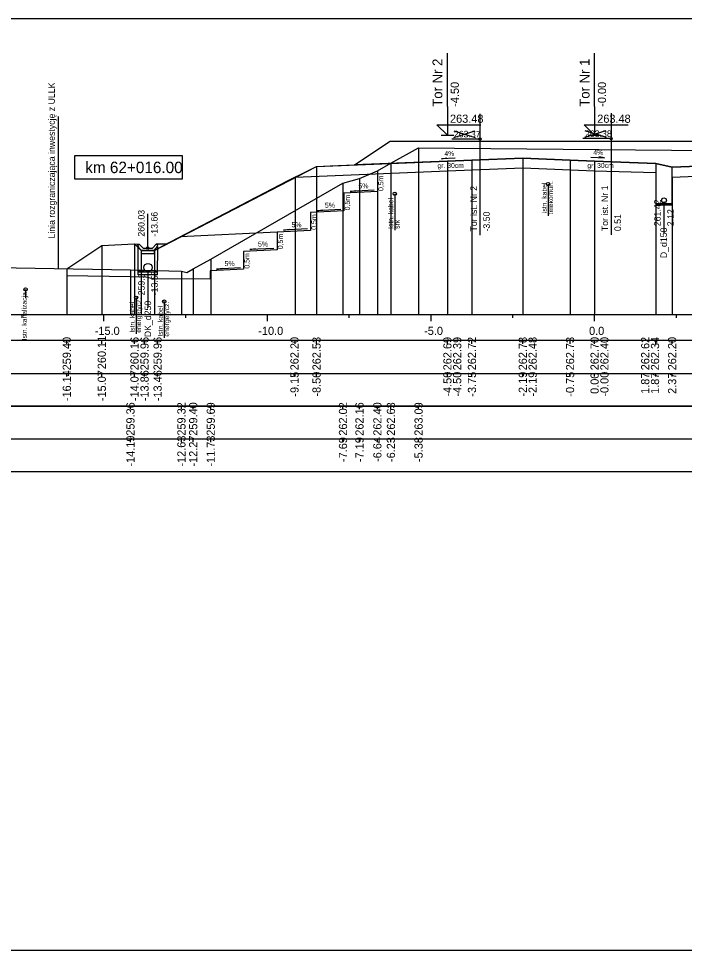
# Model space of a CAD drawing. Extents: x 6516023 to 6560129, y 5513077 to 5529206.
# Drawn here: x 6519668.11 to 6519688.46, y 5514518.16 to 5514546.66 of the extents above; entities that cross this region are included whole.
import ezdxf

# ---------------------------------------------------------------- set-up
doc = ezdxf.new("R2010")
doc.units = 0
for name, color, linetype in [('IR_default', 7, 'Continuous'), ('TOR_PRZEK_P-kable', 7, 'Continuous'), ('TOR_PRZEK_P-komponent', 7, 'Continuous'), ('TOR_PRZEK_P-odwodnienie', 7, 'Continuous'), ('TOR_PRZEK_P-opisy', 7, 'Continuous'), ('TOR_PRZEK_P-schodkowanie+wymiana', 7, 'Continuous'), ('TOR_PRZEK_P-tabelka istniejace', 7, 'Continuous'), ('TOR_PRZEK_P-tabelka projektowane', 7, 'Continuous'), ('TOR_PRZEK_P-teren istniejacy', 7, 'Continuous'), ('TOR_PRZEK_P-tory istniejace', 7, 'Continuous'), ('TOR_PRZEK_P-tory projektowane', 7, 'Continuous'), ('TOR_PRZEK_P-uklad odniesienia', 7, 'Continuous'), ('TOR_PRZEK_P-warstwa ochronna I', 7, 'Continuous'), ('TOR_PRZEK_P-warstwa ochronna II', 7, 'Continuous'), ('TOR_PS_T-granica PKP-projektowana', 7, 'Continuous'), ('TOR_PS_T-skarpy projektowane', 7, 'Continuous'), ('TOR_RAMKI-ramka+tabelka 1', 7, 'Continuous')]:
    doc.layers.add(name, color=color, linetype=linetype)

msp = doc.modelspace()

# ---------------------------------------------------------------- linework, layer by layer
at = {"layer": 'IR_default'}
msp.add_lwpolyline([(6519669.576, 5514539.004), (6519670.647, 5514539.719), (6519671.647, 5514539.769), (6519671.864, 5514539.568), (6519672.254, 5514539.568), (6519672.516, 5514539.704), (6519676.343, 5514541.702), (6519676.904, 5514541.982), (6519677.213, 5514542.137), (6519677.625, 5514542.153), (6519678.373, 5514542.183), (6519678.76, 5514542.441), (6519679.463, 5514542.91), (6519680.707, 5514542.91), (6519682.963, 5514542.91), (6519683.318, 5514542.91), (6519683.963, 5514542.91), (6519686.219, 5514542.91), (6519687.463, 5514542.91), (6519688.946, 5514542.91)], dxfattribs=at)
at = {"layer": 'TOR_PRZEK_P-kable'}
for p, q in [((6519684.293, 5514541.595), (6519684.293, 5514540.622)), ((6519679.602, 5514541.3), (6519679.602, 5514540.19)), ((6519668.317, 5514538.373), (6519668.317, 5514538.103)), ((6519671.698, 5514538.122), (6519671.698, 5514537.012)), ((6519672.558, 5514538.001), (6519672.558, 5514536.891))]:
    msp.add_line(p, q, dxfattribs=at)
for centre in [(6519684.293, 5514541.595), (6519679.602, 5514541.3), (6519668.317, 5514538.373), (6519671.698, 5514538.122), (6519672.558, 5514538.001)]:
    msp.add_circle(centre, 0.05, dxfattribs=at)
at = {"layer": 'TOR_PRZEK_P-komponent'}
msp.add_lwpolyline([(6519679.463, 5514542.91), (6519682.963, 5514542.91), (6519683.963, 5514542.91), (6519687.463, 5514542.91), (6519689.763, 5514542.91), (6519693.263, 5514542.91), (6519694.513, 5514542.91), (6519698.013, 5514542.91), (6519699.219, 5514542.106), (6519696.017, 5514542.234), (6519695.513, 5514542.254), (6519693.613, 5514542.33), (6519692.262, 5514542.276), (6519691.513, 5514542.246), (6519688.083, 5514542.109), (6519687.583, 5514542.226), (6519685.713, 5514542.301), (6519684.963, 5514542.331), (6519683.518, 5514542.389), (6519681.963, 5514542.327), (6519681.213, 5514542.297), (6519678.373, 5514542.183), (6519678.373, 5514542.183)], close=True, dxfattribs=at)
at = {"layer": 'TOR_PRZEK_P-odwodnienie'}
for p, q in [((6519687.833, 5514541.023), (6519687.833, 5514540.087)), ((6519672.054, 5514539.638), (6519672.054, 5514540.682)), ((6519671.746, 5514539.733), (6519671.794, 5514539.757)), ((6519671.763, 5514538.821), (6519671.76, 5514539.685)), ((6519671.914, 5514539.638), (6519671.794, 5514539.757)), ((6519672.194, 5514539.638), (6519672.314, 5514539.757)), ((6519672.314, 5514539.757), (6519672.361, 5514539.733)), ((6519672.353, 5514538.821), (6519672.356, 5514539.687)), ((6519671.864, 5514539.568), (6519672.244, 5514539.568)), ((6519671.914, 5514539.638), (6519672.194, 5514539.638)), ((6519672.353, 5514538.9), (6519671.763, 5514538.9)), ((6519672.353, 5514538.82), (6519671.763, 5514538.82)), ((6519672.058, 5514538.92), (6519672.058, 5514537.816))]:
    msp.add_line(p, q, dxfattribs=at)
for points in [[(6519687.583, 5514542.226), (6519687.583, 5514540.963), (6519688.083, 5514540.963), (6519688.083, 5514542.109)], [(6519687.583, 5514541.003), (6519688.083, 5514541.003)], [(6519671.647, 5514539.769), (6519671.794, 5514539.757)], [(6519671.794, 5514539.638), (6519671.746, 5514539.733)], [(6519672.626, 5514539.761), (6519672.313, 5514539.757)], [(6519672.314, 5514539.638), (6519672.361, 5514539.733)], [(6519671.864, 5514539.568), (6519671.794, 5514539.638)], [(6519672.254, 5514539.568), (6519671.854, 5514539.568), (6519671.854, 5514539.468), (6519672.254, 5514539.468), (6519672.254, 5514539.568)], [(6519672.244, 5514539.568), (6519672.314, 5514539.638)]]:
    msp.add_lwpolyline(points, dxfattribs=at)
for centre, radius in [((6519687.833, 5514541.098), 0.075), ((6519687.833, 5514541.023), 0.03), ((6519672.054, 5514539.638), 0.035), ((6519672.058, 5514539.045), 0.125), ((6519672.058, 5514538.92), 0.03)]:
    msp.add_circle(centre, radius, dxfattribs=at)
at = {"layer": 'TOR_PRZEK_P-opisy'}
for points in [[(6519681.446, 5514542.39), (6519681.028, 5514542.371), (6519681.196, 5514542.4)], [(6519685.593, 5514542.421), (6519686.011, 5514542.402), (6519685.843, 5514542.43)]]:
    msp.add_lwpolyline(points, dxfattribs=at)
at = {"layer": 'TOR_PRZEK_P-schodkowanie+wymiana'}
for p, q in [((6519679.072, 5514541.911), (6519679.072, 5514541.368)), ((6519679.072, 5514541.368), (6519678.05, 5514541.317)), ((6519678.05, 5514541.317), (6519678.05, 5514540.774)), ((6519678.05, 5514540.774), (6519677.027, 5514540.723)), ((6519677.027, 5514540.723), (6519677.027, 5514540.18)), ((6519676.004, 5514540.129), (6519673.047, 5514539.981)), ((6519677.027, 5514540.18), (6519676.004, 5514540.129)), ((6519676.004, 5514540.129), (6519676.004, 5514539.586)), ((6519676.004, 5514539.586), (6519674.981, 5514539.534)), ((6519674.981, 5514539.534), (6519674.981, 5514538.991)), ((6519674.981, 5514538.991), (6519673.958, 5514538.94)), ((6519673.958, 5514538.94), (6519673.958, 5514538.701))]:
    msp.add_line(p, q, dxfattribs=at)
for points in [[(6519669.576, 5514538.804), (6519671.518, 5514538.771), (6519671.954, 5514538.759)], [(6519673.958, 5514538.701), (6519672.254, 5514538.687), (6519671.954, 5514538.759)]]:
    msp.add_lwpolyline(points, dxfattribs=at)
at = {"layer": 'TOR_PRZEK_P-tabelka istniejace'}
for p, q in [((6519671.523, 5514534.706), (6519671.523, 5514534.806)), ((6519673.082, 5514534.706), (6519673.082, 5514534.806)), ((6519673.442, 5514534.706), (6519673.442, 5514534.806)), ((6519673.978, 5514534.706), (6519673.978, 5514534.806)), ((6519678.021, 5514534.706), (6519678.021, 5514534.806)), ((6519678.525, 5514534.706), (6519678.525, 5514534.806)), ((6519679.072, 5514534.706), (6519679.072, 5514534.806)), ((6519679.487, 5514534.706), (6519679.487, 5514534.806)), ((6519680.332, 5514534.706), (6519680.332, 5514534.806)), ((6519634.663, 5514533.806), (6519728.463, 5514533.806)), ((6519671.523, 5514533.706), (6519671.523, 5514533.806)), ((6519673.082, 5514533.706), (6519673.082, 5514533.806)), ((6519673.442, 5514533.706), (6519673.442, 5514533.806)), ((6519673.978, 5514533.706), (6519673.978, 5514533.806)), ((6519678.021, 5514533.706), (6519678.021, 5514533.806)), ((6519678.525, 5514533.706), (6519678.525, 5514533.806)), ((6519679.072, 5514533.706), (6519679.072, 5514533.806)), ((6519679.487, 5514533.706), (6519679.487, 5514533.806)), ((6519680.332, 5514533.706), (6519680.332, 5514533.806))]:
    msp.add_line(p, q, dxfattribs=at)
for points in [[(6519680.332, 5514542.7), (6519680.332, 5514537.806), (6519680.332, 5514537.676), (6519680.332, 5514537.606)], [(6519679.487, 5514542.237), (6519679.487, 5514537.806), (6519679.487, 5514537.676), (6519679.487, 5514537.606)], [(6519679.072, 5514542.004), (6519679.072, 5514537.806), (6519679.072, 5514537.676), (6519679.072, 5514537.606)], [(6519678.525, 5514541.77), (6519678.525, 5514537.806), (6519678.525, 5514537.676), (6519678.525, 5514537.606)], [(6519678.021, 5514541.622), (6519678.021, 5514537.806), (6519678.021, 5514537.676), (6519678.021, 5514537.606)], [(6519673.978, 5514539.296), (6519673.978, 5514537.806), (6519673.978, 5514537.676), (6519673.978, 5514537.606)], [(6519671.523, 5514538.971), (6519671.523, 5514537.806), (6519671.523, 5514537.676), (6519671.523, 5514537.606)], [(6519673.082, 5514538.927), (6519673.082, 5514537.806), (6519673.082, 5514537.676), (6519673.082, 5514537.606)], [(6519673.442, 5514539.002), (6519673.442, 5514537.806), (6519673.442, 5514537.676), (6519673.442, 5514537.606)]]:
    msp.add_lwpolyline(points, dxfattribs=at)
msp.add_lwpolyline([(6519634.663, 5514534.806), (6519634.663, 5514532.806), (6519728.463, 5514532.806), (6519728.463, 5514534.806)], close=True, dxfattribs=at)
at = {"layer": 'TOR_PRZEK_P-tabelka projektowane'}
for p, q in [((6519669.576, 5514536.706), (6519669.576, 5514536.806)), ((6519670.647, 5514536.706), (6519670.647, 5514536.806)), ((6519671.647, 5514536.706), (6519671.647, 5514536.806)), ((6519671.954, 5514536.706), (6519671.954, 5514536.806)), ((6519672.354, 5514536.706), (6519672.354, 5514536.806)), ((6519676.561, 5514536.706), (6519676.561, 5514536.806)), ((6519677.213, 5514536.706), (6519677.213, 5514536.806)), ((6519681.213, 5514536.706), (6519681.213, 5514536.806)), ((6519681.213, 5514536.706), (6519681.213, 5514536.806)), ((6519681.963, 5514536.706), (6519681.963, 5514536.806)), ((6519683.518, 5514536.706), (6519683.518, 5514536.806)), ((6519683.518, 5514536.706), (6519683.518, 5514536.806)), ((6519684.963, 5514536.706), (6519684.963, 5514536.806)), ((6519685.713, 5514536.706), (6519685.713, 5514536.806)), ((6519685.713, 5514536.706), (6519685.713, 5514536.806)), ((6519687.583, 5514536.706), (6519687.583, 5514536.806)), ((6519687.583, 5514536.706), (6519687.583, 5514536.806)), ((6519688.083, 5514536.706), (6519688.083, 5514536.806)), ((6519634.663, 5514535.806), (6519728.463, 5514535.806)), ((6519669.576, 5514535.706), (6519669.576, 5514535.806)), ((6519670.647, 5514535.706), (6519670.647, 5514535.806)), ((6519671.647, 5514535.706), (6519671.647, 5514535.806)), ((6519671.954, 5514535.706), (6519671.954, 5514535.806)), ((6519672.354, 5514535.706), (6519672.354, 5514535.806)), ((6519676.561, 5514535.706), (6519676.561, 5514535.806)), ((6519677.213, 5514535.706), (6519677.213, 5514535.806)), ((6519681.213, 5514535.706), (6519681.213, 5514535.806)), ((6519681.213, 5514535.706), (6519681.213, 5514535.806)), ((6519681.963, 5514535.706), (6519681.963, 5514535.806)), ((6519683.518, 5514535.706), (6519683.518, 5514535.806)), ((6519683.518, 5514535.706), (6519683.518, 5514535.806)), ((6519684.963, 5514535.706), (6519684.963, 5514535.806)), ((6519685.713, 5514535.706), (6519685.713, 5514535.806)), ((6519685.713, 5514535.706), (6519685.713, 5514535.806)), ((6519687.583, 5514535.706), (6519687.583, 5514535.806)), ((6519687.583, 5514535.706), (6519687.583, 5514535.806)), ((6519688.083, 5514535.706), (6519688.083, 5514535.806))]:
    msp.add_line(p, q, dxfattribs=at)
for points in [[(6519681.213, 5514542.297), (6519681.213, 5514537.806), (6519681.213, 5514537.676), (6519681.213, 5514537.606)], [(6519681.963, 5514542.327), (6519681.963, 5514537.806), (6519681.963, 5514537.676), (6519681.963, 5514537.606)], [(6519683.518, 5514542.389), (6519683.518, 5514537.806), (6519683.518, 5514537.676), (6519683.518, 5514537.606)], [(6519684.963, 5514542.331), (6519684.963, 5514537.806), (6519684.963, 5514537.676), (6519684.963, 5514537.606)], [(6519685.713, 5514542.301), (6519685.713, 5514537.806), (6519685.713, 5514537.676), (6519685.713, 5514537.606)], [(6519677.213, 5514542.137), (6519677.213, 5514537.806), (6519677.213, 5514537.676), (6519677.213, 5514537.606)], [(6519681.213, 5514541.997), (6519681.213, 5514537.806), (6519681.213, 5514537.676), (6519681.213, 5514537.606)], [(6519683.518, 5514542.089), (6519683.518, 5514537.806), (6519683.518, 5514537.676), (6519683.518, 5514537.606)], [(6519685.713, 5514542.001), (6519685.713, 5514537.806), (6519685.713, 5514537.676), (6519685.713, 5514537.606)], [(6519687.583, 5514542.226), (6519687.583, 5514537.806), (6519687.583, 5514537.676), (6519687.583, 5514537.606)], [(6519676.561, 5514541.811), (6519676.561, 5514537.806), (6519676.561, 5514537.676), (6519676.561, 5514537.606)], [(6519687.583, 5514541.948), (6519687.583, 5514537.806), (6519687.583, 5514537.676), (6519687.583, 5514537.606)], [(6519688.083, 5514541.809), (6519688.083, 5514537.806), (6519688.083, 5514537.676), (6519688.083, 5514537.606)], [(6519670.647, 5514539.719), (6519670.647, 5514537.806), (6519670.647, 5514537.676), (6519670.647, 5514537.606)], [(6519671.647, 5514539.769), (6519671.647, 5514537.806), (6519671.647, 5514537.676), (6519671.647, 5514537.606)], [(6519671.854, 5514539.568), (6519671.854, 5514537.806), (6519671.854, 5514537.676), (6519671.854, 5514537.606)], [(6519672.254, 5514539.568), (6519672.254, 5514537.806), (6519672.254, 5514537.676), (6519672.254, 5514537.606)], [(6519669.576, 5514539.004), (6519669.576, 5514537.806), (6519669.576, 5514537.676), (6519669.576, 5514537.606)]]:
    msp.add_lwpolyline(points, dxfattribs=at)
msp.add_lwpolyline([(6519634.663, 5514536.806), (6519634.663, 5514534.806), (6519728.463, 5514534.806), (6519728.463, 5514536.806)], close=True, dxfattribs=at)
at = {"layer": 'TOR_PRZEK_P-teren istniejacy'}
msp.add_lwpolyline([(6519643.535, 5514539.457), (6519671.523, 5514538.971), (6519673.082, 5514538.927), (6519673.246, 5514538.895), (6519673.442, 5514539.002), (6519673.978, 5514539.296), (6519678.021, 5514541.622), (6519678.525, 5514541.77), (6519679.072, 5514542.004), (6519679.487, 5514542.237), (6519680.332, 5514542.7), (6519690.276, 5514542.614), (6519695.115, 5514542.548), (6519698.467, 5514542.493), (6519698.984, 5514542.347), (6519699.541, 5514542.11), (6519699.887, 5514541.99), (6519700.595, 5514541.842), (6519703.591, 5514540.224), (6519707.242, 5514538.45), (6519707.876, 5514538.471), (6519708.342, 5514538.621), (6519710.517, 5514539.573)], dxfattribs=at)
at = {"layer": 'TOR_PRZEK_P-tory istniejace'}
for p, q in [((6519682.209, 5514543.749), (6519682.209, 5514540.029)), ((6519686.218, 5514543.761), (6519686.218, 5514540.041)), ((6519681.41, 5514543.021), (6519682.062, 5514543.224)), ((6519681.41, 5514543.224), (6519682.062, 5514543.021)), ((6519685.419, 5514543.033), (6519686.071, 5514543.236)), ((6519685.419, 5514543.236), (6519686.071, 5514543.033)), ((6519682.21, 5514542.974), (6519681.344, 5514542.974)), ((6519686.219, 5514542.986), (6519685.353, 5514542.986))]:
    msp.add_line(p, q, dxfattribs=at)
for centre in [(6519682.21, 5514542.974), (6519686.219, 5514542.986)]:
    msp.add_circle(centre, 0.035, dxfattribs=at)
at = {"layer": 'TOR_PRZEK_P-tory projektowane'}
for p, q in [((6519681.213, 5514543.968), (6519681.213, 5514545.6)), ((6519685.713, 5514543.968), (6519685.713, 5514545.6)), ((6519681.213, 5514543.968), (6519681.213, 5514543.09)), ((6519685.713, 5514543.968), (6519685.713, 5514543.09)), ((6519681.213, 5514543.09), (6519680.894, 5514543.409)), ((6519680.894, 5514543.409), (6519682.238, 5514543.409)), ((6519685.713, 5514543.09), (6519685.394, 5514543.409)), ((6519685.394, 5514543.409), (6519686.738, 5514543.409)), ((6519681.021, 5514543.09), (6519681.405, 5514543.09)), ((6519685.521, 5514543.09), (6519685.905, 5514543.09))]:
    msp.add_line(p, q, dxfattribs=at)
at = {"layer": 'TOR_PRZEK_P-uklad odniesienia'}
for p, q in [((6519638.463, 5514537.606), (6519728.463, 5514537.606)), ((6519668.213, 5514537.506), (6519668.213, 5514537.606)), ((6519670.713, 5514537.406), (6519670.713, 5514537.606)), ((6519673.213, 5514537.506), (6519673.213, 5514537.606)), ((6519675.713, 5514537.406), (6519675.713, 5514537.606)), ((6519678.213, 5514537.506), (6519678.213, 5514537.606)), ((6519680.713, 5514537.406), (6519680.713, 5514537.606)), ((6519683.213, 5514537.506), (6519683.213, 5514537.606)), ((6519685.713, 5514537.406), (6519685.713, 5514537.606)), ((6519688.213, 5514537.506), (6519688.213, 5514537.606))]:
    msp.add_line(p, q, dxfattribs=at)
msp.add_lwpolyline([(6519673.113, 5514542.456), (6519669.813, 5514542.456), (6519669.813, 5514541.756), (6519673.113, 5514541.756)], close=True, dxfattribs=at)
at = {"layer": 'TOR_PRZEK_P-warstwa ochronna I'}
for points in [[(6519676.561, 5514541.811), (6519681.213, 5514541.997), (6519683.518, 5514542.089), (6519685.713, 5514542.001), (6519687.583, 5514541.948)], [(6519688.083, 5514541.809), (6519691.513, 5514541.946), (6519693.613, 5514542.03), (6519696.263, 5514541.924), (6519700.863, 5514541.74)]]:
    msp.add_lwpolyline(points, dxfattribs=at)
at = {"layer": 'TOR_PRZEK_P-warstwa ochronna II'}
msp.add_lwpolyline([(6519669.576, 5514539.004), (6519670.647, 5514539.719), (6519671.647, 5514539.769), (6519671.854, 5514539.568), (6519672.254, 5514539.568), (6519677.213, 5514542.137), (6519681.213, 5514542.297), (6519681.963, 5514542.327), (6519683.518, 5514542.389), (6519684.963, 5514542.331), (6519685.713, 5514542.301), (6519687.583, 5514542.226), (6519688.083, 5514542.109), (6519691.513, 5514542.246)], dxfattribs=at)
at = {"layer": 'TOR_PS_T-granica PKP-projektowana'}
msp.add_line((6519669.326, 5514539.009), (6519669.326, 5514543.666), dxfattribs=at)
at = {"layer": 'TOR_PS_T-skarpy projektowane'}
for points in [[(6519678.979, 5514541.413), (6519678.244, 5514541.373), (6519678.417, 5514541.404)], [(6519677.957, 5514540.818), (6519677.221, 5514540.779), (6519677.394, 5514540.81)], [(6519676.934, 5514540.224), (6519676.198, 5514540.185), (6519676.371, 5514540.215)], [(6519675.911, 5514539.63), (6519675.176, 5514539.59), (6519675.348, 5514539.621)], [(6519674.888, 5514539.036), (6519674.153, 5514538.996), (6519674.325, 5514539.027)]]:
    msp.add_lwpolyline(points, dxfattribs=at)
at = {"layer": 'TOR_RAMKI-ramka+tabelka 1'}
msp.add_lwpolyline([(6519632.013, 5514546.656), (6519879.513, 5514546.656), (6519879.513, 5514518.156), (6519632.013, 5514518.156)], close=True, dxfattribs=at)

# ---------------------------------------------------------------- texts
at = {"layer": 'TOR_PRZEK_P-kable'}
for s, height, p in [('Istn. kabel', 0.14999, (6519684.249, 5514540.698)), ('telekomun.', 0.15, (6519684.443, 5514540.67)), ('Istn. kabel', 0.14999, (6519679.557, 5514540.226)), ('srk', 0.15, (6519679.751, 5514540.226)), ('Istn. kanalizacja', 0.14999, (6519668.355, 5514536.816)), ('energetycz.', 0.14999, (6519671.847, 5514537.048)), ('Istn. kabel', 0.14999, (6519671.653, 5514537.048)), ('Istn. kabel', 0.14999, (6519672.513, 5514536.927)), ('energetycz.', 0.14999, (6519672.707, 5514536.928))]:
    msp.add_text(s, height=height, rotation=90.0511, dxfattribs=at).set_placement(p)
at = {"layer": 'TOR_PRZEK_P-odwodnienie'}
for s, p in [('261.42', (6519687.733, 5514540.307)), ('2.12', (6519688.133, 5514540.307)), ('260.03', (6519671.954, 5514539.988)), ('-13.66', (6519672.354, 5514539.988)), ('D_d150', (6519687.925, 5514539.329)), ('259.31', (6519671.958, 5514538.194)), ('-13.55', (6519672.358, 5514538.194)), ('DK_d250', (6519672.155, 5514536.912))]:
    msp.add_text(s, height=0.2, rotation=90, dxfattribs=at).set_placement(p)
at = {"layer": 'TOR_PRZEK_P-opisy'}
for rotation, p in [(0.1515, (6519681.123, 5514542.455)), (359.8485, (6519685.672, 5514542.487))]:
    msp.add_text('4%', height=0.15, rotation=rotation, dxfattribs=at).set_placement(p)
at = {"layer": 'TOR_PRZEK_P-schodkowanie+wymiana'}
for p in [(6519679.255, 5514541.384), (6519678.232, 5514540.79), (6519677.209, 5514540.196), (6519676.186, 5514539.601), (6519675.163, 5514539.007)]:
    msp.add_text('0,5m', height=0.1545, rotation=90, dxfattribs=at).set_placement(p)
at = {"layer": 'TOR_PRZEK_P-tabelka istniejace'}
for s, p in [('259.36', (6519671.648, 5514533.898)), ('259.32', (6519673.207, 5514533.9)), ('259.40', (6519673.567, 5514533.898)), ('259.69', (6519674.103, 5514533.898)), ('262.02', (6519678.146, 5514533.9)), ('262.16', (6519678.65, 5514533.898)), ('262.40', (6519679.197, 5514533.898)), ('262.63', (6519679.612, 5514533.898)), ('263.09', (6519680.457, 5514533.898)), ('-14.19', (6519671.648, 5514532.955)), ('-12.63', (6519673.207, 5514532.954)), ('-12.27', (6519673.567, 5514532.955)), ('-11.73', (6519674.103, 5514532.954)), ('-7.69', (6519678.146, 5514533.094)), ('-7.19', (6519678.65, 5514533.094)), ('-6.64', (6519679.197, 5514533.095)), ('-6.23', (6519679.612, 5514533.094)), ('-5.38', (6519680.457, 5514533.094))]:
    msp.add_text(s, height=0.25, rotation=90, dxfattribs=at).set_placement(p)
at = {"layer": 'TOR_PRZEK_P-tabelka projektowane'}
for s, p in [('259.40', (6519669.701, 5514535.898)), ('260.11', (6519670.772, 5514535.933)), ('260.16', (6519671.772, 5514535.898)), ('259.96', (6519672.079, 5514535.898)), ('259.96', (6519672.479, 5514535.898)), ('262.20', (6519676.663, 5514535.898)), ('262.53', (6519677.338, 5514535.898)), ('262.69', (6519681.338, 5514535.898)), ('262.39', (6519681.638, 5514535.898)), ('262.72', (6519682.088, 5514535.9)), ('262.78', (6519683.643, 5514535.898)), ('262.48', (6519683.943, 5514535.898)), ('262.73', (6519685.088, 5514535.898)), ('262.70', (6519685.838, 5514535.898)), ('262.40', (6519686.138, 5514535.898)), ('262.62', (6519687.385, 5514535.9)), ('262.34', (6519687.685, 5514535.899)), ('262.20', (6519688.208, 5514535.898)), ('-16.14', (6519669.701, 5514534.955)), ('-15.07', (6519670.772, 5514534.955)), ('-14.07', (6519671.772, 5514534.955)), ('-13.86', (6519672.079, 5514534.954)), ('-13.46', (6519672.479, 5514534.954)), ('-9.15', (6519676.663, 5514535.093)), ('-8.50', (6519677.338, 5514535.094)), ('-4.50', (6519681.338, 5514535.094)), ('-4.50', (6519681.638, 5514535.094)), ('-3.75', (6519682.088, 5514535.093)), ('-2.19', (6519683.643, 5514535.094)), ('-2.19', (6519683.943, 5514535.094)), ('-0.75', (6519685.088, 5514535.093)), ('0.00', (6519685.838, 5514535.178)), ('-0.00', (6519686.138, 5514535.094)), ('1.87', (6519687.385, 5514535.178)), ('1.87', (6519687.685, 5514535.178)), ('2.37', (6519688.208, 5514535.178))]:
    msp.add_text(s, height=0.25, rotation=90, dxfattribs=at).set_placement(p)
at = {"layer": 'TOR_PRZEK_P-tory istniejace'}
for s, p in [('263.37', (6519681.41, 5514543.024)), ('263.38', (6519685.419, 5514543.036))]:
    msp.add_text(s, height=0.2, dxfattribs=at).set_placement(p)
for s, rotation, p in [('Tor ist. Nr 2', 90.0511, (6519682.116, 5514540.144)), ('Tor ist. Nr 1', 90.0511, (6519686.125, 5514540.156)), ('-3.50', 90, (6519682.51, 5514540.144)), ('0.51', 90, (6519686.519, 5514540.156))]:
    msp.add_text(s, height=0.2, rotation=rotation, dxfattribs=at).set_placement(p)
at = {"layer": 'TOR_PRZEK_P-tory projektowane'}
for s, height, p in [('Tor Nr 2', 0.3, (6519681.058, 5514543.962)), ('Tor Nr 1', 0.3, (6519685.558, 5514543.962)), ('-4.50', 0.25, (6519681.563, 5514543.96)), ('-0.00', 0.25, (6519686.063, 5514543.96))]:
    msp.add_text(s, height=height, rotation=90, dxfattribs=at).set_placement(p)
for p in [(6519681.293, 5514543.47), (6519685.793, 5514543.47)]:
    msp.add_text('263.48', height=0.25, dxfattribs=at).set_placement(p)
at = {"layer": 'TOR_PRZEK_P-uklad odniesienia'}
for s, height, p in [('km 62+016.00', 0.35, (6519670.141, 5514541.931)), ('-15.0', 0.25, (6519670.432, 5514536.981)), ('-10.0', 0.25, (6519675.432, 5514536.981)), ('-5.0', 0.25, (6519680.502, 5514536.981)), ('0.0', 0.25, (6519685.544, 5514536.981))]:
    msp.add_text(s, height=height, dxfattribs=at).set_placement(p)
at = {"layer": 'TOR_PRZEK_P-warstwa ochronna I'}
for p in [(6519680.91, 5514542.089), (6519685.491, 5514542.089)]:
    msp.add_text('gr. 30cm', height=0.15, dxfattribs=at).set_placement(p)
at = {"layer": 'TOR_PS_T-granica PKP-projektowana'}
msp.add_text('Linia rozgraniczająca inwestycję z ULLK', height=0.2, rotation=90.0511, dxfattribs=at).set_placement((6519669.216, 5514539.93))
at = {"layer": 'TOR_PS_T-skarpy projektowane'}
for p in [(6519678.491, 5514541.464), (6519677.468, 5514540.87), (6519676.445, 5514540.276), (6519675.422, 5514539.682), (6519674.4, 5514539.087)]:
    msp.add_text('5%', height=0.1545, dxfattribs=at).set_placement(p)

doc.saveas('drawing.dxf')
